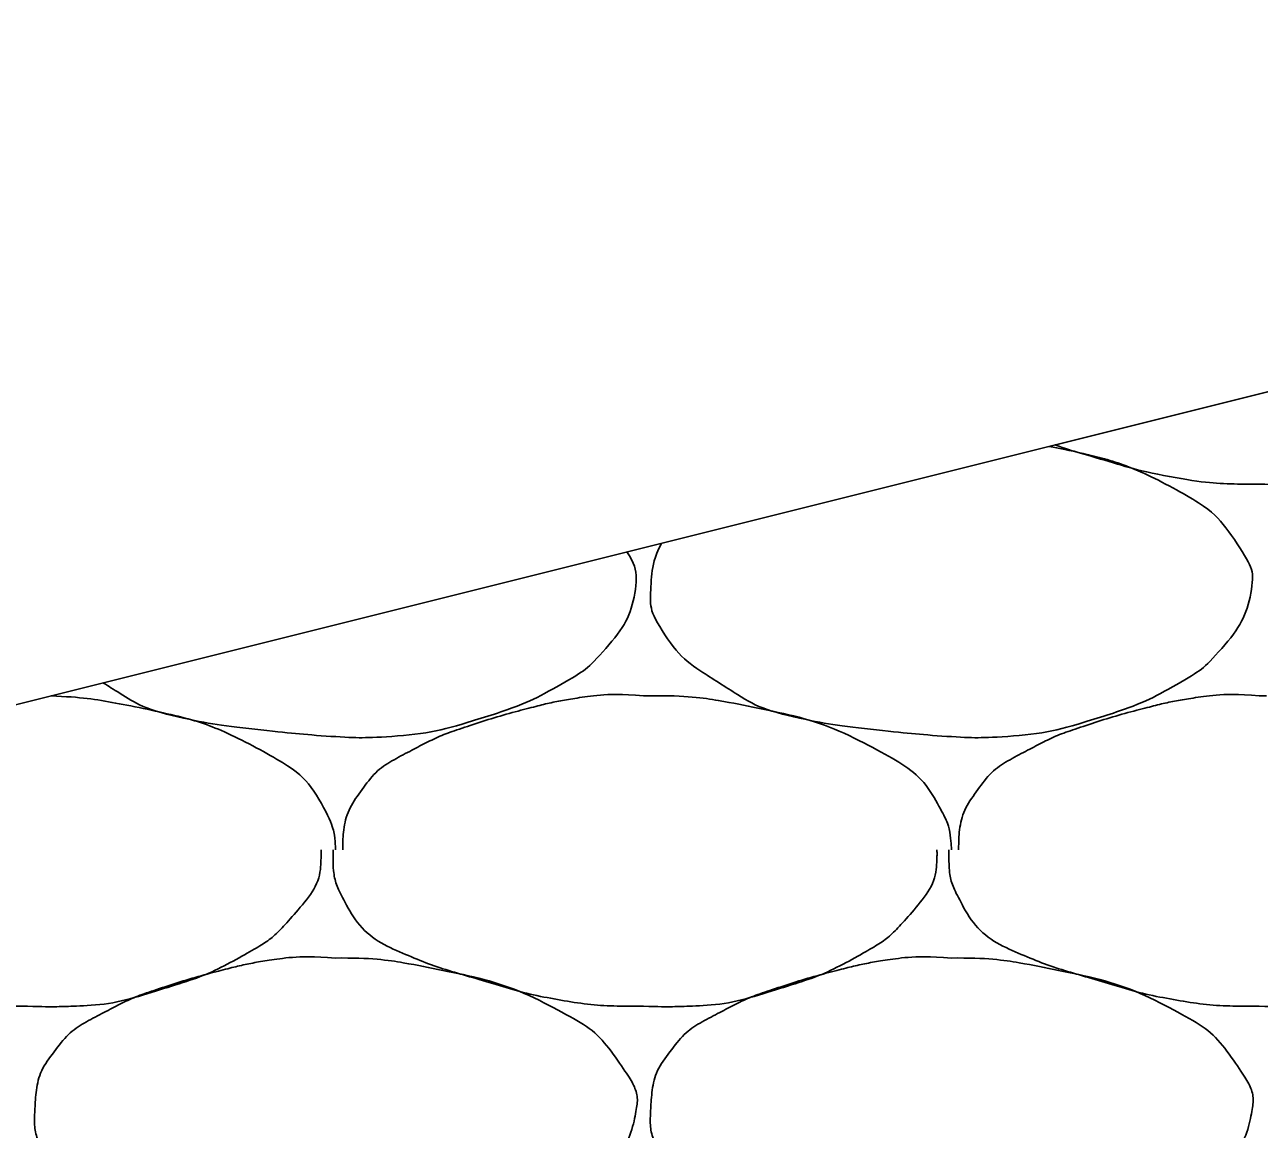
# Model space of a CAD drawing. Extents: x 1373719 to 1374161, y 379835 to 380167.
# Drawn here: x 1373947.758 to 1373948.682, y 380059.416 to 380060.243 of the extents above; entities that cross this region are included whole.
import ezdxf

# ---------------------------------------------------------------- set-up
doc = ezdxf.new("R2010")
doc.units = 0
doc.layers.add('Aggregate Base Course', color=7, linetype='Continuous')
doc.layers.add('SIGNATURE', color=7, linetype='Continuous')

msp = doc.modelspace()

# ---------------------------------------------------------------- linework, layer by layer
msp.add_line((1373949.71786, 380060.22565), (1373933.71446, 380056.2248))
at = {"layer": 'Aggregate Base Course'}
for points, degree in [([(1373948.90161, 380060.01622), (1373948.90165, 380060.01442), (1373948.90167, 380060.01262), (1373948.90094, 380059.99258), (1373948.88936, 380059.97676), (1373948.86822, 380059.95303), (1373948.85965, 380059.94645), (1373948.83127, 380059.93031), (1373948.81339, 380059.92167), (1373948.76805, 380059.90735), (1373948.74256, 380059.90025), (1373948.70481, 380059.89878), (1373948.69339, 380059.89871), (1373948.68201, 380059.89922)], 3), ([(1373948.52488, 380059.92741), (1373948.52685, 380059.92702), (1373948.52883, 380059.92662), (1373948.56303, 380059.91964), (1373948.59272, 380059.90984), (1373948.64254, 380059.88314), (1373948.65618, 380059.86867), (1373948.6751, 380059.84028), (1373948.67816, 380059.83045), (1373948.67357, 380059.80492), (1373948.66476, 380059.78813), (1373948.64297, 380059.7638), (1373948.63465, 380059.75745), (1373948.60627, 380059.74131), (1373948.58839, 380059.73267), (1373948.54305, 380059.71835), (1373948.51753, 380059.71187), (1373948.47802, 380059.7094), (1373948.46477, 380059.70934), (1373948.43178, 380059.71154), (1373948.412, 380059.71345), (1373948.37041, 380059.71801), (1373948.3489, 380059.72145), (1373948.30975, 380059.7305), (1373948.29458, 380059.73994), (1373948.26093, 380059.76102), (1373948.24641, 380059.77194), (1373948.22733, 380059.80113), (1373948.22603, 380059.81174), (1373948.22725, 380059.8329), (1373948.22917, 380059.84404), (1373948.23464, 380059.85485)], 3), ([(1373948.68201, 380059.89922), (1373948.67961, 380059.89922), (1373948.67721, 380059.89922), (1373948.65492, 380059.89922), (1373948.63512, 380059.90108), (1373948.59438, 380059.9084), (1373948.57432, 380059.91482), (1373948.54548, 380059.92311), (1373948.53724, 380059.92565), (1373948.52905, 380059.92845)], 3), ([(1373948.20888, 380059.84841), (1373948.2144, 380059.83996), (1373948.21733, 380059.83031), (1373948.21277, 380059.80492), (1373948.20396, 380059.78813), (1373948.18217, 380059.7638), (1373948.17385, 380059.75745), (1373948.14547, 380059.74131), (1373948.12759, 380059.73267), (1373948.08225, 380059.71835), (1373948.05673, 380059.71187), (1373948.01722, 380059.7094), (1373948.00397, 380059.70934), (1373947.97098, 380059.71154), (1373947.9512, 380059.71345), (1373947.90961, 380059.71801), (1373947.8881, 380059.72145), (1373947.84895, 380059.7305), (1373947.83378, 380059.73994), (1373947.81768, 380059.75003), (1373947.81735, 380059.75023), (1373947.81702, 380059.75044)], 3), ([(1373947.77801, 380059.74069), (1373947.80033, 380059.73992), (1373947.82269, 380059.73638), (1373947.87723, 380059.72524), (1373947.90692, 380059.71544), (1373947.95674, 380059.68874), (1373947.97265, 380059.67483), (1373947.98832, 380059.64564), (1373947.99008, 380059.63671), (1373947.99085, 380059.62682), (1373947.99092, 380059.62621), (1373947.99081, 380059.62562)], 3), ([(1373947.99621, 380059.62562), (1373947.99623, 380059.62622), (1373947.99619, 380059.62682), (1373947.99621, 380059.62742), (1373947.99654, 380059.6426), (1373948.00082, 380059.65717), (1373948.01061, 380059.67062), (1373948.02051, 380059.68424), (1373948.03277, 380059.69221), (1373948.04661, 380059.69942), (1373948.05845, 380059.7056), (1373948.07008, 380059.71139), (1373948.08261, 380059.71562), (1373948.10049, 380059.72166), (1373948.11834, 380059.72706), (1373948.13661, 380059.73182), (1373948.14793, 380059.73477), (1373948.15925, 380059.73721), (1373948.17081, 380059.73902), (1373948.18748, 380059.74163), (1373948.2045, 380059.74226), (1373948.22121, 380059.74082)], 3), ([(1373948.22121, 380059.74082), (1373948.223, 380059.74072), (1373948.22481, 380059.74093), (1373948.22661, 380059.74082)], 2), ([(1373948.22661, 380059.74082), (1373948.25297, 380059.74118), (1373948.27942, 380059.73721), (1373948.30581, 380059.73182), (1373948.33803, 380059.72524), (1373948.36772, 380059.71544), (1373948.39761, 380059.69942), (1373948.41754, 380059.68874), (1373948.43345, 380059.67483), (1373948.44441, 380059.65442), (1373948.44912, 380059.64564), (1373948.45088, 380059.63671), (1373948.45161, 380059.62742), (1373948.45165, 380059.62682), (1373948.45172, 380059.62621), (1373948.45161, 380059.62562)], 3), ([(1373948.45701, 380059.62562), (1373948.45703, 380059.62622), (1373948.45699, 380059.62682), (1373948.45701, 380059.62742), (1373948.45734, 380059.6426), (1373948.46162, 380059.65717), (1373948.47141, 380059.67062), (1373948.48131, 380059.68424), (1373948.49357, 380059.69221), (1373948.50741, 380059.69942), (1373948.51925, 380059.7056), (1373948.53088, 380059.71139), (1373948.54341, 380059.71562), (1373948.56129, 380059.72166), (1373948.57914, 380059.72706), (1373948.59741, 380059.73182), (1373948.60873, 380059.73477), (1373948.62005, 380059.73721), (1373948.63161, 380059.73902), (1373948.64828, 380059.74163), (1373948.6653, 380059.74226), (1373948.68201, 380059.74082)], 3), ([(1373948.68201, 380059.74082), (1373948.6838, 380059.74072), (1373948.68561, 380059.74093), (1373948.68741, 380059.74082)], 2), ([(1373947.76041, 380059.50862), (1373947.75801, 380059.50862), (1373947.75561, 380059.50862), (1373947.75321, 380059.50862), (1373947.73332, 380059.50862), (1373947.71352, 380059.51048), (1373947.69381, 380059.51402), (1373947.67278, 380059.5178), (1373947.65272, 380059.52422), (1373947.63226, 380059.5301), (1373947.6146, 380059.53517), (1373947.59752, 380059.54087), (1373947.58041, 380059.54822), (1373947.56135, 380059.55641), (1373947.54549, 380059.57021), (1373947.53541, 380059.58962), (1373947.53022, 380059.5996), (1373947.52821, 380059.60974), (1373947.52821, 380059.62022), (1373947.52821, 380059.62202), (1373947.52821, 380059.62382), (1373947.52821, 380059.62562)], 3), ([(1373947.98001, 380059.62562), (1373947.98005, 380059.62382), (1373947.98007, 380059.62202), (1373947.98001, 380059.62022), (1373947.97934, 380059.60198), (1373947.96776, 380059.58616), (1373947.95481, 380059.57162), (1373947.94662, 380059.56243), (1373947.93805, 380059.55585), (1373947.92781, 380059.55002), (1373947.90967, 380059.53971), (1373947.89179, 380059.53107), (1373947.87201, 380059.52482), (1373947.84645, 380059.51675), (1373947.82096, 380059.50965), (1373947.79461, 380059.50862), (1373947.78321, 380059.50818), (1373947.77179, 380059.50811), (1373947.76041, 380059.50862)], 3), ([(1373948.22121, 380059.50862), (1373948.21881, 380059.50862), (1373948.21641, 380059.50862), (1373948.21401, 380059.50862), (1373948.19412, 380059.50862), (1373948.17432, 380059.51048), (1373948.15461, 380059.51402), (1373948.13358, 380059.5178), (1373948.11352, 380059.52422), (1373948.09306, 380059.5301), (1373948.0754, 380059.53517), (1373948.05832, 380059.54087), (1373948.04121, 380059.54822), (1373948.02215, 380059.55641), (1373948.00629, 380059.57021), (1373947.99621, 380059.58962), (1373947.99102, 380059.5996), (1373947.98901, 380059.60974), (1373947.98901, 380059.62022), (1373947.98901, 380059.62202), (1373947.98901, 380059.62382), (1373947.98901, 380059.62562)], 3), ([(1373948.44081, 380059.62562), (1373948.44085, 380059.62382), (1373948.44087, 380059.62202), (1373948.44081, 380059.62022), (1373948.44014, 380059.60198), (1373948.42856, 380059.58616), (1373948.41561, 380059.57162), (1373948.40742, 380059.56243), (1373948.39885, 380059.55585), (1373948.38861, 380059.55002), (1373948.37047, 380059.53971), (1373948.35259, 380059.53107), (1373948.33281, 380059.52482), (1373948.30725, 380059.51675), (1373948.28176, 380059.50965), (1373948.25541, 380059.50862), (1373948.24401, 380059.50818), (1373948.23259, 380059.50811), (1373948.22121, 380059.50862)], 3), ([(1373948.68201, 380059.50862), (1373948.67961, 380059.50862), (1373948.67721, 380059.50862), (1373948.67481, 380059.50862), (1373948.65492, 380059.50862), (1373948.63512, 380059.51048), (1373948.61541, 380059.51402), (1373948.59438, 380059.5178), (1373948.57432, 380059.52422), (1373948.55386, 380059.5301), (1373948.5362, 380059.53517), (1373948.51912, 380059.54087), (1373948.50201, 380059.54822), (1373948.48295, 380059.55641), (1373948.46709, 380059.57021), (1373948.45701, 380059.58962), (1373948.45182, 380059.5996), (1373948.44981, 380059.60974), (1373948.44981, 380059.62022), (1373948.44981, 380059.62202), (1373948.44981, 380059.62382), (1373948.44981, 380059.62562)], 3), ([(1373948.90161, 380059.62562), (1373948.90165, 380059.62382), (1373948.90167, 380059.62202), (1373948.90161, 380059.62022), (1373948.90094, 380059.60198), (1373948.88936, 380059.58616), (1373948.87641, 380059.57162), (1373948.86822, 380059.56243), (1373948.85965, 380059.55585), (1373948.84941, 380059.55002), (1373948.83127, 380059.53971), (1373948.81339, 380059.53107), (1373948.79361, 380059.52482), (1373948.76805, 380059.51675), (1373948.74256, 380059.50965), (1373948.71621, 380059.50862), (1373948.70481, 380059.50818), (1373948.69339, 380059.50811), (1373948.68201, 380059.50862)], 3), ([(1373947.99081, 380059.54462), (1373948.01717, 380059.54498), (1373948.04362, 380059.54101), (1373948.07001, 380059.53562), (1373948.10223, 380059.52904), (1373948.13192, 380059.51924), (1373948.16181, 380059.50322), (1373948.18174, 380059.49254), (1373948.19538, 380059.47807), (1373948.20861, 380059.45822), (1373948.2143, 380059.44968), (1373948.21736, 380059.43985), (1373948.21581, 380059.43122), (1373948.21277, 380059.41432), (1373948.20396, 380059.39753), (1373948.19061, 380059.38262), (1373948.18217, 380059.3732), (1373948.17385, 380059.36685), (1373948.16361, 380059.36102), (1373948.14547, 380059.35071), (1373948.12759, 380059.34207), (1373948.10781, 380059.33582), (1373948.08225, 380059.32775), (1373948.05673, 380059.32127), (1373948.03041, 380059.31962), (1373948.01722, 380059.3188), (1373948.00397, 380059.31874), (1373947.99081, 380059.31962), (1373947.97098, 380059.32094), (1373947.9512, 380059.32285), (1373947.93141, 380059.32502), (1373947.90961, 380059.32741), (1373947.8881, 380059.33085), (1373947.86661, 380059.33582), (1373947.84895, 380059.3399), (1373947.83378, 380059.34934), (1373947.81801, 380059.35922), (1373947.80013, 380059.37042), (1373947.78561, 380059.38134), (1373947.77301, 380059.40062), (1373947.76653, 380059.41053), (1373947.76523, 380059.42114), (1373947.76581, 380059.43122), (1373947.76665, 380059.44582), (1373947.76972, 380059.46053), (1373947.78021, 380059.47442), (1373947.79082, 380059.48848), (1373947.80237, 380059.49601), (1373947.81621, 380059.50322), (1373947.82805, 380059.5094), (1373947.83968, 380059.51519), (1373947.85221, 380059.51942), (1373947.87009, 380059.52546), (1373947.88794, 380059.53086), (1373947.90621, 380059.53562), (1373947.91753, 380059.53857), (1373947.92885, 380059.54101), (1373947.94041, 380059.54282), (1373947.95708, 380059.54543), (1373947.9741, 380059.54606), (1373947.99081, 380059.54462)], 3), ([(1373948.45161, 380059.54462), (1373948.47797, 380059.54498), (1373948.50442, 380059.54101), (1373948.53081, 380059.53562), (1373948.56303, 380059.52904), (1373948.59272, 380059.51924), (1373948.62261, 380059.50322), (1373948.64254, 380059.49254), (1373948.65618, 380059.47807), (1373948.66941, 380059.45822), (1373948.6751, 380059.44968), (1373948.67816, 380059.43985), (1373948.67661, 380059.43122), (1373948.67357, 380059.41432), (1373948.66476, 380059.39753), (1373948.65141, 380059.38262), (1373948.64297, 380059.3732), (1373948.63465, 380059.36685), (1373948.62441, 380059.36102), (1373948.60627, 380059.35071), (1373948.58839, 380059.34207), (1373948.56861, 380059.33582), (1373948.54305, 380059.32775), (1373948.51753, 380059.32127), (1373948.49121, 380059.31962), (1373948.47802, 380059.3188), (1373948.46477, 380059.31874), (1373948.45161, 380059.31962), (1373948.43178, 380059.32094), (1373948.412, 380059.32285), (1373948.39221, 380059.32502), (1373948.37041, 380059.32741), (1373948.3489, 380059.33085), (1373948.32741, 380059.33582), (1373948.30975, 380059.3399), (1373948.29458, 380059.34934), (1373948.27881, 380059.35922), (1373948.26093, 380059.37042), (1373948.24641, 380059.38134), (1373948.23381, 380059.40062), (1373948.22733, 380059.41053), (1373948.22603, 380059.42114), (1373948.22661, 380059.43122), (1373948.22745, 380059.44582), (1373948.23052, 380059.46053), (1373948.24101, 380059.47442), (1373948.25162, 380059.48848), (1373948.26317, 380059.49601), (1373948.27701, 380059.50322), (1373948.28885, 380059.5094), (1373948.30048, 380059.51519), (1373948.31301, 380059.51942), (1373948.33089, 380059.52546), (1373948.34874, 380059.53086), (1373948.36701, 380059.53562), (1373948.37833, 380059.53857), (1373948.38965, 380059.54101), (1373948.40121, 380059.54282), (1373948.41788, 380059.54543), (1373948.4349, 380059.54606), (1373948.45161, 380059.54462)], 3)]:
    msp.add_open_spline(points, degree=degree, dxfattribs=at)
at = {"layer": 'SIGNATURE'}
msp.add_lwpolyline([(1373943.39751, 380058.64556), (1373951.08236, 380058.79926), (1373950.5395, 380060.008), (1373949.88788, 380059.98213), (1373950.14863, 380060.24288), (1373949.71786, 380060.22565), (1373947.33919, 380059.63098)], close=True, dxfattribs=at)

doc.saveas('drawing.dxf')
